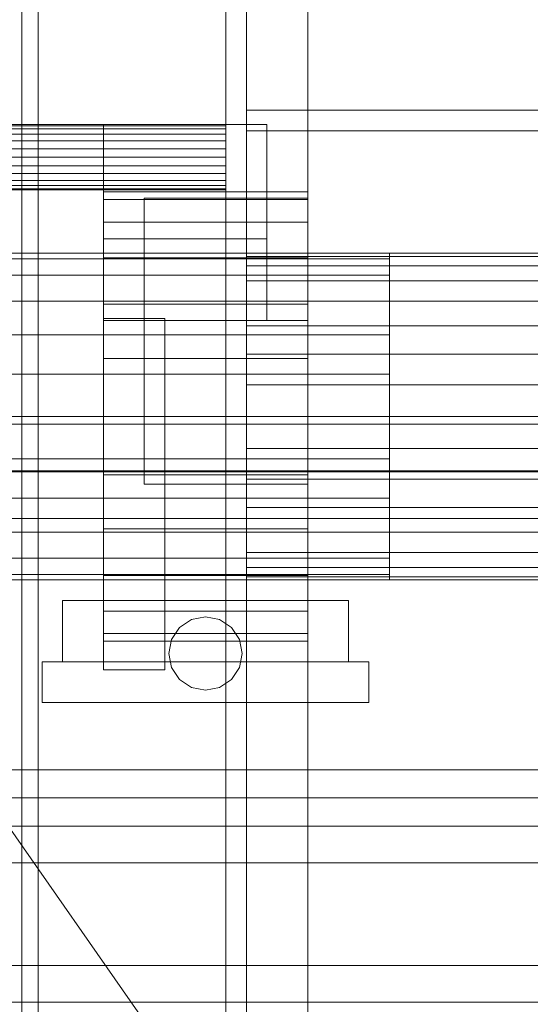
# Model space of a CAD drawing. Header units: millimetres. Extents: x -2233 to 61924, y -68080 to 6847.
# Tile 360 of 656: x 1270 to 1394, y -33657 to -33416. Entities that reach past the tile are written whole.
import ezdxf

# ---------------------------------------------------------------- set-up
doc = ezdxf.new("R2010")
doc.units = ezdxf.units.MM
for name, color, linetype, lineweight in [('COTAS_O', 1, 'Continuous', 0), ('frontal_C03', 7, 'Continuous', 0), ('frontal_secador', 7, 'Continuous', 0), ('frontal_tolva', 7, 'Continuous', 0)]:
    doc.layers.add(name, color=color, linetype=linetype, lineweight=lineweight)
doc.dimstyles.new('R19_100', dxfattribs={"dimtxt": 250, "dimasz": 150, "dimexe": 150, "dimexo": 80, "dimgap": 100, "dimtad": 1, "dimtih": 1, "dimtoh": 1, "dimdsep": 46, "dimcen": 0.09, "dimadec": 0, "dimazin": 0, "dimtfac": 1, "dimtdec": 4, "dimtofl": 0, "dimtmove": 0, "dimatfit": 3, "dimfxl": 1, "dimtolj": 1, "dimtzin": 0, "dimarcsym": 0})

# ---------------------------------------------------------------- blocks, each defined once
blk = doc.blocks.new('DIM_R27_52')
at = {"layer": 'COTAS_O'}
for p, q in [((-1725, -33700), (-1575, -33655)), ((1725, -33700), (1575, -33655)), ((-1725, -34400), (-1725, -33700)), ((-1725, -33700), (1725, -33700)), ((-1725, -33700), (-1575, -33745)), ((1725, -33700), (1575, -33745)), ((1725, -34400), (1725, -33700))]:
    blk.add_line(p, q, dxfattribs=at)
blk.add_text('3450 O', height=250, dxfattribs=at).set_placement((0, -33600))

msp = doc.modelspace()

# ---------------------------------------------------------------- linework, layer by layer
at = {"layer": 'frontal_C03'}
for p, q in [((1270, -32314.944), (1270, -34875.113)), ((1274, -34875.113), (1274, -32314.944)), ((1270, -32318.841), (1270, -34879.011)), ((1270, -35001.792), (1270, -32441.623)), ((1274, -32441.623), (1274, -35001.792)), ((-1500, -33515.356), (1500, -33515.356)), ((1500, -33526.765), (-1500, -33526.765)), ((1500, -33527.05), (-1500, -33527.05)), ((-1500, -33538.458), (1500, -33538.458)), ((-1500, -33613.77), (1500, -33613.77)), ((1500, -33622.753), (-1500, -33622.753)), ((1500, -33647.876), (-1500, -33647.876)), ((-1500, -33656.859), (1500, -33656.859))]:
    msp.add_line(p, q, dxfattribs=at)
at = {"layer": 'frontal_secador'}
for p, q in [((1340, -36000), (1340, -33000)), ((1270, -35980), (1270, -33075)), ((1320, -35980), (1320, -33075)), ((1325, -36000), (1325, -33075)), ((1325, -34600), (1325, -33075)), ((1325, -35980), (1325, -33075)), ((1325, -33438.5), (1325, -33388.5)), ((1325, -33438.5), (2125, -33438.5)), ((1325, -33443.5), (1325, -33438.5)), ((1320, -33442), (-1320, -33442)), ((1320, -33442.273), (-1320, -33442.273)), ((1290, -33442), (1330, -33442)), ((1290, -33470), (1290, -33442)), ((1320, -33442.273), (1320, -33442)), ((1320, -33443.072), (1320, -33442.273)), ((1330, -33470), (1330, -33442)), ((1320, -33443.072), (-1320, -33443.072)), ((1320, -33444.343), (-1320, -33444.343)), ((1320, -33444.343), (1320, -33443.072)), ((1320, -33446), (1320, -33444.343)), ((1325, -33443.5), (2125, -33443.5)), ((1320, -33446), (-1320, -33446)), ((1320, -33447.929), (1320, -33446)), ((1320, -33447.929), (-1320, -33447.929)), ((1320, -33450), (1320, -33447.929)), ((-1320, -33450), (1320, -33450)), ((1320, -33452.071), (1320, -33450)), ((1320, -33452.071), (-1320, -33452.071)), ((1320, -33454), (-1320, -33454)), ((1320, -33452.071), (1320, -33454)), ((1320, -33454), (1320, -33455.657)), ((1320, -33455.657), (-1320, -33455.657)), ((1320, -33455.657), (1320, -33456.928)), ((1320, -33456.928), (-1320, -33456.928)), ((1320, -33457.727), (-1320, -33457.727)), ((1320, -33458), (-1320, -33458)), ((1290, -33460.374), (1290, -33458.5)), ((1340, -33458.5), (1290, -33458.5)), ((1320, -33456.928), (1320, -33457.727)), ((1320, -33457.727), (1320, -33458)), ((1340, -33460.374), (1340, -33458.5)), ((1290, -33465.869), (1290, -33460.374)), ((1340, -33460.374), (1290, -33460.374)), ((1300, -33460), (1340, -33460)), ((1300, -33490), (1300, -33460)), ((1340, -33490), (1340, -33460)), ((1340, -33465.869), (1340, -33460.374)), ((1290, -33474.609), (1290, -33465.869)), ((1340, -33465.869), (1290, -33465.869)), ((1340, -33474.609), (1340, -33465.869)), ((1290, -33470), (1330, -33470)), ((1290, -33490), (1290, -33470)), ((1330, -33490), (1330, -33470)), ((1360, -33473.5), (-1360, -33473.5)), ((1325, -33474.269), (1325, -33473.5)), ((1430, -33473.5), (1325, -33473.5)), ((1360, -33474.863), (1360, -33473.5)), ((1360, -33474.863), (-1360, -33474.863)), ((1290, -33486), (1290, -33474.609)), ((1340, -33474.609), (1290, -33474.609)), ((1325, -33476.545), (1325, -33474.269)), ((1430, -33474.269), (1325, -33474.269)), ((1340, -33486), (1340, -33474.609)), ((1360, -33478.859), (1360, -33474.863)), ((1325, -33480.241), (1325, -33476.545)), ((1430, -33476.545), (1325, -33476.545)), ((1360, -33478.859), (-1360, -33478.859)), ((1325, -33485.216), (1325, -33480.241)), ((1430, -33480.241), (1325, -33480.241)), ((1360, -33485.216), (1360, -33478.859)), ((1360, -33485.216), (-1360, -33485.216)), ((1325, -33491.277), (1325, -33485.216)), ((1430, -33485.216), (1325, -33485.216)), ((1360, -33493.5), (1360, -33485.216)), ((1290, -33499.265), (1290, -33486)), ((1340, -33486), (1290, -33486)), ((1340, -33499.265), (1340, -33486)), ((1290, -33489.5), (1305, -33489.5)), ((1290, -33575.5), (1290, -33489.5)), ((1290, -33490), (1330, -33490)), ((1300, -33490), (1340, -33490)), ((1300, -33530), (1300, -33490)), ((1305, -33575.5), (1305, -33489.5)), ((1340, -33530), (1340, -33490)), ((1325, -33498.193), (1325, -33491.277)), ((1430, -33491.277), (1325, -33491.277)), ((1360, -33493.5), (-1360, -33493.5)), ((1360, -33503.147), (1360, -33493.5)), ((1290, -33513.5), (1290, -33499.265)), ((1340, -33499.265), (1290, -33499.265)), ((1325, -33505.696), (1325, -33498.193)), ((1430, -33498.193), (1325, -33498.193)), ((1340, -33513.5), (1340, -33499.265)), ((1360, -33503.147), (-1360, -33503.147)), ((1360, -33513.5), (1360, -33503.147)), ((1325, -33513.5), (1325, -33505.696)), ((1430, -33505.696), (1325, -33505.696)), ((-1360, -33513.5), (1360, -33513.5)), ((1290, -33513.5), (1290, -33527.735)), ((1290, -33513.5), (1340, -33513.5)), ((1325, -33513.5), (1325, -33521.304)), ((1325, -33513.5), (1430, -33513.5)), ((1340, -33527.735), (1340, -33513.5)), ((1360, -33523.853), (1360, -33513.5)), ((1325, -33521.304), (1325, -33528.807)), ((1430, -33521.304), (1325, -33521.304)), ((1360, -33523.853), (-1360, -33523.853)), ((1360, -33523.853), (1360, -33533.5)), ((1290, -33527.735), (1290, -33541)), ((1340, -33527.735), (1290, -33527.735)), ((1325, -33528.807), (1325, -33535.723)), ((1430, -33528.807), (1325, -33528.807)), ((1340, -33527.735), (1340, -33541)), ((1300, -33530), (1340, -33530)), ((1360, -33533.5), (-1360, -33533.5)), ((1360, -33533.5), (1360, -33541.784)), ((1325, -33535.723), (1325, -33541.784)), ((1430, -33535.723), (1325, -33535.723)), ((1290, -33541), (1290, -33552.391)), ((1340, -33541), (1290, -33541)), ((1340, -33541), (1340, -33552.391)), ((1360, -33541.784), (-1360, -33541.784)), ((1325, -33541.784), (1325, -33546.759)), ((1430, -33541.784), (1325, -33541.784)), ((1360, -33541.784), (1360, -33548.141)), ((1360, -33548.141), (-1360, -33548.141)), ((1325, -33546.759), (1325, -33550.455)), ((1430, -33546.759), (1325, -33546.759)), ((1360, -33548.141), (1360, -33552.137)), ((1325, -33550.455), (1325, -33552.731)), ((1430, -33550.455), (1325, -33550.455)), ((1360, -33552.137), (-1360, -33552.137)), ((1290, -33552.391), (1290, -33561.131)), ((1340, -33552.391), (1290, -33552.391)), ((1325, -33552.731), (1325, -33553.5)), ((1430, -33552.731), (1325, -33552.731)), ((1340, -33552.391), (1340, -33561.131)), ((1360, -33552.137), (1360, -33553.5)), ((1360, -33553.5), (-1360, -33553.5)), ((1430, -33553.5), (1325, -33553.5)), ((1280, -33558.5), (1350, -33558.5)), ((1280, -33573.5), (1280, -33558.5)), ((1350, -33573.5), (1350, -33558.5)), ((1290, -33561.131), (1290, -33566.626)), ((1340, -33561.131), (1290, -33561.131)), ((1311.556, -33563.185), (1315, -33562.5)), ((1315, -33562.5), (1318.444, -33563.185)), ((1340, -33561.131), (1340, -33566.626)), ((1306.685, -33568.056), (1308.636, -33565.136)), ((1308.636, -33565.136), (1311.556, -33563.185)), ((1318.444, -33563.185), (1321.364, -33565.136)), ((1321.364, -33565.136), (1323.315, -33568.056)), ((1290, -33566.626), (1290, -33568.5)), ((1340, -33566.626), (1290, -33566.626)), ((1340, -33566.626), (1340, -33568.5)), ((1340, -33568.5), (1290, -33568.5)), ((1306, -33571.5), (1306.685, -33568.056)), ((1323.315, -33568.056), (1324, -33571.5)), ((1306.685, -33574.944), (1306, -33571.5)), ((1324, -33571.5), (1323.315, -33574.944)), ((1275, -33573.5), (1355, -33573.5)), ((1275, -33583.5), (1275, -33573.5)), ((1280, -33573.5), (1350, -33573.5)), ((1308.636, -33577.864), (1306.685, -33574.944)), ((1323.315, -33574.944), (1321.364, -33577.864)), ((1355, -33583.5), (1355, -33573.5)), ((1290, -33575.5), (1305, -33575.5)), ((1311.556, -33579.815), (1308.636, -33577.864)), ((1321.364, -33577.864), (1318.444, -33579.815)), ((1315, -33580.5), (1311.556, -33579.815)), ((1318.444, -33579.815), (1315, -33580.5)), ((1275, -33583.5), (1355, -33583.5))]:
    msp.add_line(p, q, dxfattribs=at)
at = {"layer": 'frontal_tolva'}
for p, q in [((1769.584, -34332.806), (722.584, -32835.806)), ((1725, -33600), (-1725, -33600)), ((1725, -33606.849), (-1725, -33606.849))]:
    msp.add_line(p, q, dxfattribs=at)

# ---------------------------------------------------------------- dimensions: what is measured, and where the dimension line sits
at = {"layer": 'COTAS_O'}
dim = msp.add_aligned_dim(p1=(-1725, -34400), p2=(1725, -34400), distance=700, text='<> O', dimstyle='R19_100', dxfattribs=at)
dim.commit()
dim.dimension.update_dxf_attribs({"geometry": 'DIM_R27_52', "text_midpoint": (0, -33700)})

doc.saveas('drawing.dxf')
